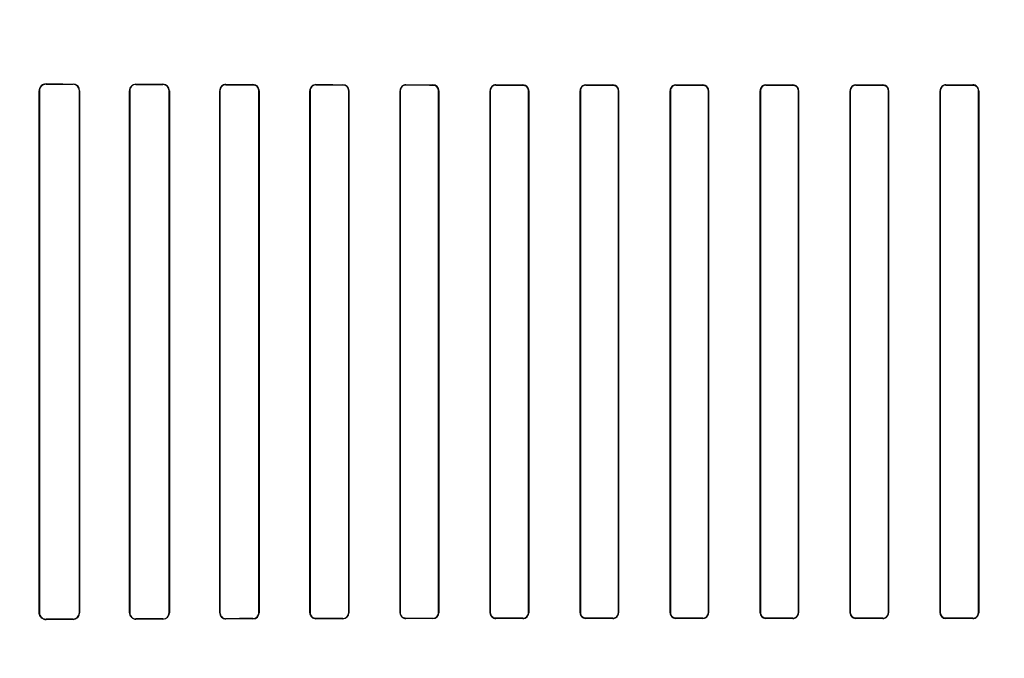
# Model space of a CAD drawing. Header units: millimetres. Extents: x 0 to 297, y 0 to 210.
# Tile 337 of 446: x 239.689 to 240.182, y 158.667 to 158.987. Entities that reach past the tile are written whole.
import ezdxf

# ---------------------------------------------------------------- set-up
doc = ezdxf.new("R2010")
doc.units = ezdxf.units.MM
doc.header["$LTSCALE"] = 16.335
doc.layers.get('0').update_dxf_attribs({"linetype": 'CONTINUOUS'})
for name, color, linetype in [('AXES_REF', 7, 'CONTINUOUS'), ('INTFCLR_1', 7, 'CONTINUOUS'), ('INTFCLR_72935', 7, 'CONTINUOUS')]:
    doc.layers.add(name, color=color, linetype=linetype)

msp = doc.modelspace()

# ---------------------------------------------------------------- linework, layer by layer
at = {"color": 7, "linetype": 'Continuous'}
for radius in [8.7262453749, 8.7255, 8.6696226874]:
    msp.add_circle((241.415033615, 154.4105885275), radius, dxfattribs=at)
msp.add_arc((241.415033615, 154.4105885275), 8.64, 278.2771290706, 261.7228709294, dxfattribs=at)
at = {"layer": 'AXES_REF', "color": 9, "linetype": 'Continuous'}
msp.add_circle((241.415033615, 154.4105885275), 5.3357191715, dxfattribs=at)
msp.add_arc((241.415033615, 154.4105885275), 7.9600610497, 94.4118118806, 85.5881881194, dxfattribs=at)
at = {"layer": 'INTFCLR_1', "color": 6, "linetype": 'Continuous'}
for p, q in [((239.6991329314, 158.9510757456), (239.6991329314, 158.6900757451)), ((239.6992693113, 158.951075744), (239.6992693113, 158.6900757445)), ((239.7192300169, 158.6900757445), (239.7192300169, 158.951075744)), ((239.7193579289, 158.6900757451), (239.7193579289, 158.9510757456)), ((239.7442848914, 158.9510757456), (239.7442848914, 158.6900757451)), ((239.744406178, 158.951075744), (239.744406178, 158.6900757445)), ((239.7641076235, 158.6900757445), (239.7641076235, 158.951075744)), ((239.7642236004, 158.6900757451), (239.7642236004, 158.9510757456)), ((239.789402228, 158.9510757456), (239.789402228, 158.6900757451)), ((239.7895138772, 158.951075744), (239.7895138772, 158.6900757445)), ((239.8090109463, 158.6900757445), (239.8090109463, 158.951075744)), ((239.8091190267, 158.6900757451), (239.8091190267, 158.9510757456)), ((239.8344933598, 158.9510757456), (239.8344933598, 158.6900757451)), ((239.8345984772, 158.951075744), (239.8345984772, 158.6900757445)), ((239.8539353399, 158.6900757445), (239.8539353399, 158.951075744)), ((239.8540379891, 158.6900757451), (239.8540379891, 158.9510757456)), ((239.8795630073, 158.9510757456), (239.8795630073, 158.6900757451)), ((239.879663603, 158.951075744), (239.879663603, 158.6900757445)), ((239.8988779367, 158.6900757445), (239.8988779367, 158.951075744)), ((239.898976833, 158.6900757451), (239.898976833, 158.9510757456)), ((239.924614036, 158.9510757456), (239.924614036, 158.6900757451)), ((239.9247115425, 158.951075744), (239.9247115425, 158.6900757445)), ((239.9438369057, 158.6900757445), (239.9438369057, 158.951075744)), ((239.9439332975, 158.6900757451), (239.9439332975, 158.9510757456)), ((239.9696482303, 158.9510757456), (239.9696482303, 158.6900757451)), ((239.9697437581, 158.951075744), (239.9697437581, 158.6900757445)), ((239.988811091, 158.6900757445), (239.988811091, 158.951075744)), ((239.9889059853, 158.6900757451), (239.9889059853, 158.9510757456)), ((240.0146666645, 158.9510757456), (240.0146666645, 158.6900757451)), ((240.0147611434, 158.951075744), (240.0147611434, 158.6900757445)), ((240.0337998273, 158.6900757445), (240.0337998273, 158.951075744)), ((240.0338941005, 158.6900757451), (240.0338941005, 158.9510757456)), ((240.0596698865, 158.9510757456), (240.0596698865, 158.6900757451)), ((240.0597641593, 158.951075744), (240.0597641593, 158.6900757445)), ((240.0788028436, 158.6900757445), (240.0788028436, 158.951075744)), ((240.0788973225, 158.6900757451), (240.0788973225, 158.9510757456)), ((240.1046580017, 158.9510757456), (240.1046580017, 158.6900757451)), ((240.1047528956, 158.951075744), (240.1047528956, 158.6900757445)), ((240.123820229, 158.6900757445), (240.123820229, 158.951075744)), ((240.1239157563, 158.6900757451), (240.1239157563, 158.9510757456)), ((240.149630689, 158.9510757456), (240.149630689, 158.6900757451)), ((240.1497270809, 158.951075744), (240.1497270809, 158.6900757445)), ((240.1688524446, 158.6900757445), (240.1688524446, 158.951075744)), ((240.1689499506, 158.6900757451), (240.1689499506, 158.9510757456))]:
    msp.add_line(p, q, dxfattribs=at)
at = {"layer": 'INTFCLR_1', "color": 9, "linetype": 'Continuous'}
for p, q in [((239.6991329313, 158.9510757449), (239.6992693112, 158.9510757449)), ((239.7025319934, 158.9543273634), (239.7025319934, 158.9544618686)), ((239.7160319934, 158.9544130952), (239.7160319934, 158.9542836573)), ((239.719230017, 158.9510757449), (239.7193579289, 158.9510757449)), ((239.7442848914, 158.9510757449), (239.744406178, 158.9510757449)), ((239.7475319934, 158.954193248), (239.7475319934, 158.9543133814)), ((239.7610319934, 158.9542758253), (239.7610319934, 158.9541588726)), ((239.7641076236, 158.9510757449), (239.7642236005, 158.9510757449)), ((239.7894022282, 158.9510757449), (239.7895138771, 158.9510757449)), ((239.7925319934, 158.9540875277), (239.7925319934, 158.9541984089)), ((239.8060319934, 158.9541691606), (239.8060319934, 158.9540604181)), ((239.8090109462, 158.9510757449), (239.8091190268, 158.9510757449)), ((239.8344933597, 158.9510757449), (239.8345984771, 158.9510757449)), ((239.8375319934, 158.9540044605), (239.8375319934, 158.9541090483)), ((239.8510319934, 158.9540865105), (239.8510319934, 158.9539834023)), ((239.8539353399, 158.9510757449), (239.8540379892, 158.9510757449)), ((239.8795630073, 158.9510757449), (239.8796636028, 158.9510757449)), ((239.8825319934, 158.9539405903), (239.8825319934, 158.9540408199)), ((239.8960319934, 158.9540240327), (239.8960319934, 158.953924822)), ((239.8988779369, 158.9510757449), (239.8989768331, 158.9510757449)), ((239.924614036, 158.9510757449), (239.9247115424, 158.9510757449)), ((239.9275319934, 158.9538937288), (239.9275319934, 158.9539909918)), ((239.9410319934, 158.9539793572), (239.9410319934, 158.9538827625)), ((239.9438369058, 158.9510757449), (239.9439332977, 158.9510757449)), ((239.9696482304, 158.9510757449), (239.9697437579, 158.9510757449)), ((239.9725319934, 158.9538624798), (239.9725319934, 158.9539578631)), ((239.9860319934, 158.9539510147), (239.9860319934, 158.9538560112)), ((239.9888110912, 158.9510757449), (239.9889059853, 158.9510757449)), ((240.0146666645, 158.9510757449), (240.0147611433, 158.9510757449)), ((240.0175319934, 158.9538459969), (240.0175319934, 158.9539404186)), ((240.0310319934, 158.9539381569), (240.0310319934, 158.9538438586)), ((240.0337998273, 158.9510757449), (240.0338941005, 158.9510757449)), ((240.0596698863, 158.9510757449), (240.0597641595, 158.9510757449)), ((240.0625319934, 158.9538438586), (240.0625319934, 158.9539381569)), ((240.0760319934, 158.9539404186), (240.0760319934, 158.9538459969)), ((240.0788028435, 158.9510757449), (240.0788973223, 158.9510757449)), ((240.1046580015, 158.9510757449), (240.1047528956, 158.9510757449)), ((240.1075319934, 158.9538560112), (240.1075319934, 158.9539510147)), ((240.1210319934, 158.9539578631), (240.1210319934, 158.9538624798)), ((240.123820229, 158.9510757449), (240.1239157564, 158.9510757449)), ((240.1496306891, 158.9510757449), (240.1497270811, 158.9510757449)), ((240.1525319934, 158.9538827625), (240.1525319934, 158.9539793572)), ((240.1660319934, 158.9539909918), (240.1660319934, 158.9538937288)), ((240.1688524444, 158.9510757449), (240.1689499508, 158.9510757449)), ((239.6992693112, 158.6900757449), (239.6991329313, 158.6900757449)), ((239.7193579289, 158.6900757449), (239.719230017, 158.6900757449)), ((239.744406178, 158.6900757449), (239.7442848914, 158.6900757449)), ((239.7642236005, 158.6900757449), (239.7641076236, 158.6900757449)), ((239.7895138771, 158.6900757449), (239.7894022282, 158.6900757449)), ((239.8091190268, 158.6900757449), (239.8090109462, 158.6900757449)), ((239.8345984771, 158.6900757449), (239.8344933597, 158.6900757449)), ((239.8540379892, 158.6900757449), (239.8539353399, 158.6900757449)), ((239.8796636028, 158.6900757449), (239.8795630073, 158.6900757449)), ((239.8989768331, 158.6900757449), (239.8988779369, 158.6900757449)), ((239.9247115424, 158.6900757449), (239.924614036, 158.6900757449)), ((239.9439332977, 158.6900757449), (239.9438369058, 158.6900757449)), ((239.9697437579, 158.6900757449), (239.9696482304, 158.6900757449)), ((239.9889059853, 158.6900757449), (239.9888110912, 158.6900757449)), ((240.0147611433, 158.6900757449), (240.0146666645, 158.6900757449)), ((240.0338941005, 158.6900757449), (240.0337998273, 158.6900757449)), ((240.0597641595, 158.6900757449), (240.0596698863, 158.6900757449)), ((240.0788973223, 158.6900757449), (240.0788028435, 158.6900757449)), ((240.1047528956, 158.6900757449), (240.1046580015, 158.6900757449)), ((240.1239157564, 158.6900757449), (240.123820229, 158.6900757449)), ((240.1497270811, 158.6900757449), (240.1496306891, 158.6900757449)), ((240.1689499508, 158.6900757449), (240.1688524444, 158.6900757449)), ((239.7025319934, 158.6866896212), (239.7025319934, 158.6868241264)), ((239.7160319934, 158.6868678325), (239.7160319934, 158.6867383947)), ((239.7475319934, 158.6868381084), (239.7475319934, 158.6869582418)), ((239.7610319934, 158.6869926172), (239.7610319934, 158.6868756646)), ((239.7925319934, 158.6869530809), (239.7925319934, 158.6870639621)), ((239.8060319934, 158.6870910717), (239.8060319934, 158.6869823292)), ((239.8375319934, 158.6870424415), (239.8375319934, 158.6871470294)), ((239.8510319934, 158.6871680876), (239.8510319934, 158.6870649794)), ((239.8825319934, 158.6871106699), (239.8825319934, 158.6872108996)), ((239.8960319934, 158.6872266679), (239.8960319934, 158.6871274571)), ((239.9275319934, 158.687160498), (239.9275319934, 158.6872577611)), ((239.9410319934, 158.6872687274), (239.9410319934, 158.6871721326)), ((239.9725319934, 158.6871936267), (239.9725319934, 158.68728901)), ((239.9860319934, 158.6872954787), (239.9860319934, 158.6872004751)), ((240.0175319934, 158.6872110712), (240.0175319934, 158.6873054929)), ((240.0310319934, 158.6873076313), (240.0310319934, 158.6872133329)), ((240.0625319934, 158.6872133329), (240.0625319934, 158.6873076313)), ((240.0760319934, 158.6873054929), (240.0760319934, 158.6872110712)), ((240.1075319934, 158.6872004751), (240.1075319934, 158.6872954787)), ((240.1210319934, 158.68728901), (240.1210319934, 158.6871936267)), ((240.1525319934, 158.6871721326), (240.1525319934, 158.6872687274)), ((240.1660319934, 158.6872577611), (240.1660319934, 158.687160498))]:
    msp.add_line(p, q, dxfattribs=at)
at = {"layer": 'INTFCLR_1', "color": 7, "linetype": 'Continuous'}
msp.add_lwpolyline([(239.7014110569, 158.9542754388), (239.7015263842, 158.9543130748), (239.701644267, 158.9543469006), (239.7017645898, 158.9543767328), (239.7018871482, 158.9544023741), (239.7020118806, 158.954423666), (239.7021388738, 158.95444046), (239.7022680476, 158.9544525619), (239.7023991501, 158.9544597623), (239.7025319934, 158.9544618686)], dxfattribs=at)
at = {"layer": 'INTFCLR_1', "color": 6, "linetype": 'Continuous'}
for centre, radius, start, end in [((239.7025217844, 158.9510747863), 0.0032525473, 89.8201656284, 179.9831292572), ((239.7160198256, 158.9510749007), 0.0033381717, 0.0145021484, 89.79115352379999), ((239.7160218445, 158.9510754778), 0.0032081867, 0.0047528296, 89.81875136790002), ((239.7475229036, 158.9510753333), 0.0032380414, 89.83915647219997, 179.9927043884), ((239.7475242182, 158.9510751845), 0.0031180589, 89.85712454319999, 179.9897200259), ((239.7610229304, 158.9510751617), 0.0032006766, 0.0104534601, 89.8377625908), ((239.7610238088, 158.9510750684), 0.0030838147, 0.0125518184, 89.84793515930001), ((239.7925256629, 158.951074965), 0.0031234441, 89.883872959, 179.9856807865), ((239.7925264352, 158.9510749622), 0.0030125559, 89.8942849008, 179.9851320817), ((239.8060253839, 158.9510748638), 0.0029855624, 0.0168908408, 89.87316070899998), ((239.8060247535, 158.9510748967), 0.0030942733, 0.0157186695, 89.86593863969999), ((239.8375275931, 158.9510748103), 0.0030342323, 89.91691012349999, 179.9823371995), ((239.8510262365, 158.9510747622), 0.0030117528, 0.0187097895, 89.8904796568), ((239.8510267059, 158.9510747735), 0.0029086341, 0.0191167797, 89.8958437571), ((239.8825290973, 158.9510747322), 0.0029660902, 89.94405420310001, 179.980424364), ((239.8960275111, 158.9510747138), 0.002949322, 0.0200445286, 89.9129259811), ((239.8960285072, 158.9510754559), 0.0028493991, 0.005793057, 89.92989749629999), ((239.9275295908, 158.9510754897), 0.002915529, 89.95278311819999, 179.9949697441), ((239.9410297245, 158.9510756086), 0.0028071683, 0.0027637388, 89.9536867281), ((239.9725304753, 158.9510756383), 0.0028822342, 89.969824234, 179.9978660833), ((239.9860307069, 158.9510756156), 0.0027803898, 0.002645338, 89.9734854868), ((240.0175314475, 158.9510756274), 0.0028647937, 89.98908417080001, 179.9976345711), ((240.0310316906, 158.9510757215), 0.0027681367, 0.0004641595, 89.99372979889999), ((240.0625323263, 158.9510757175), 0.0028624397, 90.00666194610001, 179.9994376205), ((240.0760324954, 158.9510756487), 0.0027703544, 0.0019708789, 90.0103816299), ((240.1075334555, 158.9510755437), 0.0028754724, 90.0291313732, 179.9959757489), ((240.1210333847, 158.9510756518), 0.0027868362, 0.0018955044, 90.0286058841), ((240.1525344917, 158.9510755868), 0.0029037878, 90.0492927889, 179.9968653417), ((240.1660336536, 158.9510746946), 0.0029162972, 0.0206491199, 90.03261413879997), ((240.1660341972, 158.9510755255), 0.0028182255, 0.0044417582, 90.04479890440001), ((239.7025191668, 158.690075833), 0.0033862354, 180.0014875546, 270.2170268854), ((239.7025216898, 158.6900766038), 0.0032524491, 180.0151384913, 270.181504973), ((239.7160207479, 158.6900757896), 0.0033372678, 270.1930618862, 359.9992357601), ((239.7160220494, 158.6900757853), 0.0032079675, 270.177601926, 359.9992717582), ((239.7475229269, 158.6900761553), 0.0032380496, 180.0072588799, 270.1604308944), ((239.7475242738, 158.6900763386), 0.0031181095, 180.0109173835, 270.1418524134), ((239.7610229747, 158.6900763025), 0.0032006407, 270.161446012, 359.990022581), ((239.7610238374, 158.6900764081), 0.0030837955, 270.1515338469, 359.9876693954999), ((239.792525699, 158.6900765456), 0.0031234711, 180.0146839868, 270.1154629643), ((239.7925265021, 158.6900765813), 0.0030126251, 180.0159152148, 270.1044391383), ((239.8060247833, 158.6900765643), 0.0030942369, 270.1335113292, 359.984830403), ((239.8375276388, 158.6900767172), 0.0030342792, 180.0183557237, 270.0822248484), ((239.8375281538, 158.6900767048), 0.0029296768, 180.018781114, 270.0750905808), ((239.8510262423, 158.6900767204), 0.003011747, 270.1094106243, 359.9814456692), ((239.8825291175, 158.6900767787), 0.0029661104, 180.0199663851, 270.0555550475), ((239.8825294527, 158.6900767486), 0.0028658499, 180.0200757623, 270.0507981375), ((239.8960281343, 158.6900760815), 0.0029486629, 270.0749854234, 359.9934647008), ((239.9275303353, 158.690076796), 0.0029162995, 180.0206474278, 270.0325774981), ((239.9275297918, 158.6900759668), 0.0028182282, 180.0045202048, 270.0447590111), ((239.9410294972, 158.6900759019), 0.0029037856, 270.0492561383, 359.9969066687), ((239.9725306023, 158.690075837), 0.0027868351, 180.0019013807, 270.0285977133), ((239.9860305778, 158.6900758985), 0.0028754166, 270.0282101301, 359.9969427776), ((240.0175314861, 158.6900758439), 0.0027703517, 180.0020571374, 270.0104959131), ((240.0310316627, 158.6900757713), 0.0028624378, 270.0066235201, 359.9994760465), ((240.0625322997, 158.6900757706), 0.0027681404, 180.000541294, 269.9936629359), ((240.0760325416, 158.6900758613), 0.0028647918, 269.9890333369, 359.997677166), ((240.1075333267, 158.6900759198), 0.0027804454, 180.0036122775, 269.9725267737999), ((240.121033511, 158.690075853), 0.0028822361, 269.9698312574, 359.9978563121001), ((240.1525342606, 158.690075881), 0.002807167, 180.0027860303, 269.9537258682), ((240.1660343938, 158.6900760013), 0.0029155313, 269.9528318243, 359.9949662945)]:
    msp.add_arc(centre, radius, start, end, dxfattribs=at)
for centre, major_axis, ratio, start_param, end_param in [((240.0467819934, 158.9555757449), (0.4693968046, 0), 0.0034906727, -2.3940887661, -2.3526946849), ((240.0467819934, 158.9555757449), (0.4963968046, 0), 0.0034906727, -2.3371288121, -2.3000343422), ((240.0467819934, 158.9555757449), (0.4693968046, 0), 0.0034906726, -2.262071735, -2.2252929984), ((240.0467819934, 158.9555757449), (0.4963968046, 0), 0.0034906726, -2.217857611, -2.1841931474), ((240.0467819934, 158.9555757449), (0.4693968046, 0), 0.0034906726, -2.1431981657, -2.1093469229), ((240.0467819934, 158.9555757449), (0.4963968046, 0), 0.0034906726, -2.108530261, -2.0771538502), ((240.0467819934, 158.9555757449), (0.4693968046, 0), 0.0034906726, -2.0328472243, -2.0009654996), ((240.0467819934, 158.9555757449), (0.4963968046, 0), 0.0034906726, -2.0059367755, -1.9761478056), ((240.0467819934, 158.9555757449), (0.4693968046, 0), 0.0034906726, -1.9282790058, -1.8977471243), ((240.0467819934, 158.9555757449), (0.4963968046, 0), 0.0034906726, -1.9080370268, -1.8793579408), ((240.0467819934, 158.9555757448), (0.4693968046, 0), 0.0034906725, -1.8276611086, -1.7980361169), ((240.0467819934, 158.9555757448), (0.4963968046, 0), 0.0034906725, -1.8134003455, -1.785476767), ((240.0467819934, 158.955575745), (0.4693968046, 0), 0.0034906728, -1.7296452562, -1.7005817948), ((240.0467819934, 158.955575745), (0.4963968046, 0), 0.0034906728, -1.7209377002, -1.6934858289), ((240.0467819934, 158.955575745), (0.4693968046, 0), 0.0034906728, -1.6331507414, -1.604356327), ((240.0467819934, 158.955575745), (0.4963968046, 0), 0.0034906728, -1.629755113, -1.6025303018), ((240.0467819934, 158.955575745), (0.4693968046, 0), 0.0034906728, -1.5372363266, -1.5084419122), ((240.0467819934, 158.955575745), (0.4963968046, 0), 0.0034906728, -1.5390623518, -1.5118375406), ((240.0467819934, 158.955575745), (0.4693968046, 0), 0.0034906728, -1.4410108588, -1.4119473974), ((240.0467819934, 158.955575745), (0.4963968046, 0), 0.0034906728, -1.4481068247, -1.4206549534), ((240.0467819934, 158.9555757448), (0.4693968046, 0), 0.0034906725, -1.3435565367, -1.313931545), ((240.0467819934, 158.9555757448), (0.4963968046, 0), 0.0034906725, -1.3561158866, -1.3281923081), ((240.0467819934, 158.685575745), (0.4963968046, 0), 0.0034906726, 2.3000343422, 2.3371288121), ((240.0467819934, 158.685575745), (0.4693968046, 0), 0.0034906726, 2.3526946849, 2.3940887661), ((240.0467819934, 158.6855757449), (0.4963968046, 0), 0.0034906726, 2.1841931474, 2.217857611), ((240.0467819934, 158.6855757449), (0.4693968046, 0), 0.0034906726, 2.2252929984, 2.262071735), ((240.0467819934, 158.6855757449), (0.4963968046, 0), 0.0034906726, 2.0771538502, 2.108530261), ((240.0467819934, 158.6855757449), (0.4693968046, 0), 0.0034906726, 2.1093469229, 2.1431981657), ((240.0467819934, 158.6855757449), (0.4963968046, 0), 0.0034906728, 1.9761478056, 2.0059367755), ((240.0467819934, 158.6855757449), (0.4693968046, 0), 0.0034906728, 2.0009654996, 2.0328472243), ((240.0467819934, 158.685575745), (0.4963968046, 0), 0.0034906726, 1.8793579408, 1.9080370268), ((240.0467819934, 158.685575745), (0.4693968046, 0), 0.0034906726, 1.8977471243, 1.9282790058), ((240.0467819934, 158.6855757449), (0.4963968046, 0), 0.0034906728, 1.785476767, 1.8134003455), ((240.0467819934, 158.6855757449), (0.4693968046, 0), 0.0034906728, 1.7980361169, 1.8276611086), ((240.0467819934, 158.685575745), (0.4963968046, 0), 0.0034906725, 1.6934858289, 1.7209377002), ((240.0467819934, 158.685575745), (0.4693968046, 0), 0.0034906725, 1.7005817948, 1.7296452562), ((240.0467819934, 158.685575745), (0.4963968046, 0), 0.0034906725, 1.6025303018, 1.629755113), ((240.0467819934, 158.685575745), (0.4693968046, 0), 0.0034906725, 1.604356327, 1.6331507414), ((240.0467819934, 158.685575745), (0.4963968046, 0), 0.0034906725, 1.5118375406, 1.5390623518), ((240.0467819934, 158.685575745), (0.4693968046, 0), 0.0034906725, 1.5084419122, 1.5372363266), ((240.0467819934, 158.685575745), (0.4963968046, 0), 0.0034906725, 1.4206549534, 1.4481068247), ((240.0467819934, 158.685575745), (0.4693968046, 0), 0.0034906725, 1.4119473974, 1.4410108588), ((240.0467819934, 158.6855757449), (0.4963968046, 0), 0.0034906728, 1.3281923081, 1.3561158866), ((240.0467819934, 158.6855757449), (0.4693968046, 0), 0.0034906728, 1.313931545, 1.3435565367)]:
    msp.add_ellipse(centre, major_axis=major_axis, ratio=ratio, start_param=start_param, end_param=end_param, dxfattribs=at)
at = {"layer": 'INTFCLR_1', "color": 7, "linetype": 'Continuous'}
msp.add_open_spline([(239.7025319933, 158.9544618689), (239.7020550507, 158.9544587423), (239.7009487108, 158.9542330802), (239.6995338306, 158.9530491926), (239.6991283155, 158.9517386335), (239.6991329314, 158.9510757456)], degree=3, knots=[0, 0, 0, 0, 0.271642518, 0.6224513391, 1, 1, 1, 1], dxfattribs=at)
at = {"layer": 'INTFCLR_1', "color": 6, "linetype": 'Continuous'}
for points, knots in [([(239.8375319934, 158.9540044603), (239.8369410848, 158.9540054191), (239.8354132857, 158.9535545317), (239.8345984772, 158.9519751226), (239.8345984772, 158.951075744)], [0, 0, 0, 0, 0.396506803, 1, 1, 1, 1]), ([(239.8825319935, 158.953940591), (239.8819634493, 158.9539412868), (239.8804716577, 158.9535093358), (239.879663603, 158.9519639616), (239.879663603, 158.951075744)], [0, 0, 0, 0, 0.390279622, 1, 1, 1, 1]), ([(239.9275319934, 158.9538937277), (239.9269792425, 158.9538942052), (239.9255138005, 158.953475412), (239.9247115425, 158.9519551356), (239.9247115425, 158.951075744)], [0, 0, 0, 0, 0.3859609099, 1, 1, 1, 1]), ([(239.9439332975, 158.9510757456), (239.9439332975, 158.9516324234), (239.9435136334, 158.9531375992), (239.941948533, 158.9539786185), (239.9410319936, 158.9539793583)], [0, 0, 0, 0, 0.3778652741, 1, 1, 1, 1]), ([(239.9725319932, 158.953862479), (239.971989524, 158.9538627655), (239.9705417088, 158.9534523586), (239.9697437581, 158.9519489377), (239.9697437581, 158.951075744)], [0, 0, 0, 0, 0.3831910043, 1, 1, 1, 1]), ([(239.9889059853, 158.9510757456), (239.9889059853, 158.9516308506), (239.9884865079, 158.9531225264), (239.986936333, 158.9539506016), (239.9860319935, 158.9539510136)], [0, 0, 0, 0, 0.380353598, 1, 1, 1, 1]), ([(240.0175319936, 158.9538459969), (240.016994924, 158.9538461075), (240.0155565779, 158.9534399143), (240.0147611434, 158.951945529), (240.0147611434, 158.951075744)], [0, 0, 0, 0, 0.381752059, 1, 1, 1, 1]), ([(240.0338941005, 158.9510757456), (240.0338941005, 158.9516300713), (240.0334747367, 158.9531157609), (240.031931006, 158.9539380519), (240.0310319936, 158.9539381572)], [0, 0, 0, 0, 0.3814155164, 1, 1, 1, 1]), ([(240.0625319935, 158.9538438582), (240.0619957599, 158.9538437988), (240.0605590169, 158.9534379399), (240.0597641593, 158.9519449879), (240.0597641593, 158.951075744)], [0, 0, 0, 0, 0.3815312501, 1, 1, 1, 1]), ([(240.0788973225, 158.9510757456), (240.0788973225, 158.9516301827), (240.0784778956, 158.9531172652), (240.076932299, 158.9539406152), (240.0760319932, 158.953940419)], [0, 0, 0, 0, 0.3811237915, 1, 1, 1, 1]), ([(240.1075319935, 158.9538560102), (240.1069920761, 158.9538557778), (240.105549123, 158.9534464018), (240.1047528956, 158.9519473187), (240.1047528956, 158.951075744)], [0, 0, 0, 0, 0.3825153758, 1, 1, 1, 1]), ([(240.1239157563, 158.9510757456), (240.1239157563, 158.9516311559), (240.1234961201, 158.9531270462), (240.1219402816, 158.9539583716), (240.1210319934, 158.9539578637)], [0, 0, 0, 0, 0.37945672, 1, 1, 1, 1]), ([(240.1525319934, 158.9538827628), (240.1519836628, 158.9538823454), (240.1505265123, 158.9534653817), (240.1497270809, 158.951952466), (240.1497270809, 158.951075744)], [0, 0, 0, 0, 0.3847792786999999, 1, 1, 1, 1]), ([(239.8060319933, 158.6870910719), (239.8066409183, 158.6870922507), (239.8081945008, 158.6875634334), (239.8090109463, 158.6891685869), (239.8090109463, 158.6900757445)], [0, 0, 0, 0, 0.4016441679, 1, 1, 1, 1]), ([(239.8510319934, 158.687168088), (239.8516136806, 158.6871689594), (239.8531251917, 158.6876156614), (239.8539353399, 158.6891808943), (239.8539353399, 158.6900757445)], [0, 0, 0, 0, 0.393953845, 1, 1, 1, 1]), ([(239.8960319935, 158.6872266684), (239.8965939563, 158.6872272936), (239.8980737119, 158.687656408), (239.8988779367, 158.6891911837), (239.8988779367, 158.6900757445)], [0, 0, 0, 0, 0.3884921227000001, 1, 1, 1, 1]), ([(239.9410319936, 158.6872687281), (239.9415803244, 158.6872691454), (239.9430374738, 158.6876861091), (239.9438369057, 158.6891990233), (239.9438369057, 158.6900757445)], [0, 0, 0, 0, 0.3847795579, 1, 1, 1, 1]), ([(239.9696482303, 158.6900757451), (239.9696482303, 158.6895203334), (239.9700678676, 158.6880244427), (239.9716237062, 158.6871931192), (239.9725319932, 158.6871936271)], [0, 0, 0, 0, 0.3794576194, 1, 1, 1, 1]), ([(239.9860319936, 158.6872954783), (239.9865719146, 158.6872957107), (239.9880148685, 158.6877050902), (239.988811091, 158.6892041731), (239.988811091, 158.6900757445)], [0, 0, 0, 0, 0.3825178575, 1, 1, 1, 1]), ([(240.0146666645, 158.6900757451), (240.0146666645, 158.689521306), (240.0150860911, 158.6880342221), (240.0166316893, 158.6872108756), (240.0175319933, 158.6872110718)], [0, 0, 0, 0, 0.381125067, 1, 1, 1, 1]), ([(240.0310319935, 158.6873076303), (240.0315682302, 158.6873076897), (240.0330049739, 158.6877135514), (240.0337998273, 158.6892065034), (240.0337998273, 158.6900757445)], [0, 0, 0, 0, 0.3815333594, 1, 1, 1, 1]), ([(240.0596698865, 158.6900757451), (240.0596698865, 158.6895214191), (240.0600892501, 158.6880357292), (240.0616329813, 158.6872134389), (240.0625319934, 158.6872133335)], [0, 0, 0, 0, 0.3814157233, 1, 1, 1, 1]), ([(240.0760319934, 158.687305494), (240.0765690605, 158.6873053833), (240.0780074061, 158.6877115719), (240.0788028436, 158.6892059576), (240.0788028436, 158.6900757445)], [0, 0, 0, 0, 0.3817504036, 1, 1, 1, 1]), ([(240.1046580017, 158.6900757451), (240.1046580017, 158.6895206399), (240.1050774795, 158.6880289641), (240.1066276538, 158.6872008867), (240.1075319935, 158.6872004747)], [0, 0, 0, 0, 0.3803536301, 1, 1, 1, 1]), ([(240.1210319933, 158.6872890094), (240.1215744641, 158.6872887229), (240.1230222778, 158.6876991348), (240.123820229, 158.6892025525), (240.123820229, 158.6900757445)], [0, 0, 0, 0, 0.3831921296, 1, 1, 1, 1]), ([(240.149630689, 158.6900757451), (240.149630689, 158.6895190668), (240.1500503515, 158.6880138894), (240.1516154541, 158.6871728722), (240.1525319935, 158.6871721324)], [0, 0, 0, 0, 0.3778655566, 1, 1, 1, 1]), ([(240.1660319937, 158.6872577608), (240.1665847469, 158.6872572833), (240.1680501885, 158.6876760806), (240.1688524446, 158.6891963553), (240.1688524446, 158.6900757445)], [0, 0, 0, 0, 0.385962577, 1, 1, 1, 1])]:
    msp.add_open_spline(points, degree=3, knots=knots, dxfattribs=at)
at = {"layer": 'INTFCLR_72935', "color": 6, "linetype": 'Continuous'}
for p, q in [((239.6991329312, 158.6900757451), (239.6991329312, 158.9510757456)), ((239.6992693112, 158.6900757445), (239.6992693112, 158.951075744)), ((239.7192300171, 158.951075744), (239.7192300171, 158.6900757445)), ((239.7193579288, 158.9510757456), (239.7193579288, 158.6900757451)), ((239.7442848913, 158.6900757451), (239.7442848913, 158.9510757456)), ((239.7444061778, 158.6900757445), (239.7444061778, 158.951075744)), ((239.7641076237, 158.951075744), (239.7641076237, 158.6900757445)), ((239.7642236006, 158.9510757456), (239.7642236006, 158.6900757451)), ((239.7894022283, 158.6900757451), (239.7894022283, 158.9510757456)), ((239.789513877, 158.6900757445), (239.789513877, 158.951075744)), ((239.8090109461, 158.951075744), (239.8090109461, 158.6900757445)), ((239.8091190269, 158.9510757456), (239.8091190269, 158.6900757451)), ((239.8344933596, 158.6900757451), (239.8344933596, 158.9510757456)), ((239.834598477, 158.6900757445), (239.834598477, 158.951075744)), ((239.8539353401, 158.951075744), (239.8539353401, 158.6900757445)), ((239.854037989, 158.9510757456), (239.854037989, 158.6900757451)), ((239.8795630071, 158.6900757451), (239.8795630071, 158.9510757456)), ((239.8796636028, 158.6900757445), (239.8796636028, 158.951075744)), ((239.898877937, 158.951075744), (239.898877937, 158.6900757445)), ((239.8989768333, 158.9510757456), (239.8989768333, 158.6900757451)), ((239.9246140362, 158.6900757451), (239.9246140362, 158.9510757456)), ((239.9247115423, 158.6900757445), (239.9247115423, 158.951075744)), ((239.943836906, 158.951075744), (239.943836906, 158.6900757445)), ((239.9439332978, 158.9510757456), (239.9439332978, 158.6900757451)), ((239.9696482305, 158.6900757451), (239.9696482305, 158.9510757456)), ((239.9697437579, 158.6900757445), (239.9697437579, 158.951075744)), ((239.9888110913, 158.951075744), (239.9888110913, 158.6900757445)), ((239.9889059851, 158.9510757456), (239.9889059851, 158.6900757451)), ((240.0146666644, 158.6900757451), (240.0146666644, 158.9510757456)), ((240.0147611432, 158.6900757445), (240.0147611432, 158.951075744)), ((240.0337998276, 158.951075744), (240.0337998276, 158.6900757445)), ((240.0338941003, 158.9510757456), (240.0338941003, 158.6900757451)), ((240.0596698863, 158.6900757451), (240.0596698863, 158.9510757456)), ((240.0597641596, 158.6900757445), (240.0597641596, 158.951075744)), ((240.0788028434, 158.951075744), (240.0788028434, 158.6900757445)), ((240.0788973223, 158.9510757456), (240.0788973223, 158.6900757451)), ((240.1046580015, 158.6900757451), (240.1046580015, 158.9510757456)), ((240.1047528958, 158.6900757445), (240.1047528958, 158.951075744)), ((240.1238202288, 158.951075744), (240.1238202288, 158.6900757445)), ((240.1239157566, 158.9510757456), (240.1239157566, 158.6900757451)), ((240.1496306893, 158.6900757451), (240.1496306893, 158.9510757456)), ((240.1497270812, 158.6900757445), (240.1497270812, 158.951075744)), ((240.1688524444, 158.951075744), (240.1688524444, 158.6900757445)), ((240.1689499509, 158.9510757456), (240.1689499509, 158.6900757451))]:
    msp.add_line(p, q, dxfattribs=at)
at = {"layer": 'INTFCLR_72935', "color": 9, "linetype": 'Continuous'}
for p, q in [((239.6992693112, 158.9510757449), (239.6991329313, 158.9510757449)), ((239.7025319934, 158.9544618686), (239.7025319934, 158.9543273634)), ((239.7160319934, 158.9542836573), (239.7160319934, 158.9544130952)), ((239.7193579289, 158.9510757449), (239.719230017, 158.9510757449)), ((239.744406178, 158.9510757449), (239.7442848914, 158.9510757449)), ((239.7475319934, 158.9543133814), (239.7475319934, 158.954193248)), ((239.7610319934, 158.9541588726), (239.7610319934, 158.9542758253)), ((239.7642236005, 158.9510757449), (239.7641076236, 158.9510757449)), ((239.7895138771, 158.9510757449), (239.7894022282, 158.9510757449)), ((239.7925319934, 158.9541984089), (239.7925319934, 158.9540875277)), ((239.8060319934, 158.9540604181), (239.8060319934, 158.9541691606)), ((239.8091190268, 158.9510757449), (239.8090109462, 158.9510757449)), ((239.8345984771, 158.9510757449), (239.8344933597, 158.9510757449)), ((239.8375319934, 158.9541090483), (239.8375319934, 158.9540044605)), ((239.8510319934, 158.9539834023), (239.8510319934, 158.9540865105)), ((239.8540379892, 158.9510757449), (239.8539353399, 158.9510757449)), ((239.8796636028, 158.9510757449), (239.8795630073, 158.9510757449)), ((239.8825319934, 158.9540408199), (239.8825319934, 158.9539405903)), ((239.8960319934, 158.953924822), (239.8960319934, 158.9540240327)), ((239.8989768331, 158.9510757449), (239.8988779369, 158.9510757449)), ((239.9247115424, 158.9510757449), (239.924614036, 158.9510757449)), ((239.9275319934, 158.9539909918), (239.9275319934, 158.9538937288)), ((239.9410319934, 158.9538827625), (239.9410319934, 158.9539793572)), ((239.9439332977, 158.9510757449), (239.9438369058, 158.9510757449)), ((239.9697437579, 158.9510757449), (239.9696482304, 158.9510757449)), ((239.9725319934, 158.9539578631), (239.9725319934, 158.9538624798)), ((239.9860319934, 158.9538560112), (239.9860319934, 158.9539510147)), ((239.9889059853, 158.9510757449), (239.9888110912, 158.9510757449)), ((240.0147611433, 158.9510757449), (240.0146666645, 158.9510757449)), ((240.0175319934, 158.9539404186), (240.0175319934, 158.9538459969)), ((240.0310319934, 158.9538438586), (240.0310319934, 158.9539381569)), ((240.0338941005, 158.9510757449), (240.0337998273, 158.9510757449)), ((240.0597641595, 158.9510757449), (240.0596698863, 158.9510757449)), ((240.0625319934, 158.9539381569), (240.0625319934, 158.9538438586)), ((240.0760319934, 158.9538459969), (240.0760319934, 158.9539404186)), ((240.0788973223, 158.9510757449), (240.0788028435, 158.9510757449)), ((240.1047528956, 158.9510757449), (240.1046580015, 158.9510757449)), ((240.1075319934, 158.9539510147), (240.1075319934, 158.9538560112)), ((240.1210319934, 158.9538624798), (240.1210319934, 158.9539578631)), ((240.1239157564, 158.9510757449), (240.123820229, 158.9510757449)), ((240.1497270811, 158.9510757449), (240.1496306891, 158.9510757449)), ((240.1525319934, 158.9539793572), (240.1525319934, 158.9538827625)), ((240.1660319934, 158.9538937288), (240.1660319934, 158.9539909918)), ((240.1689499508, 158.9510757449), (240.1688524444, 158.9510757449)), ((239.6991329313, 158.6900757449), (239.6992693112, 158.6900757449)), ((239.719230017, 158.6900757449), (239.7193579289, 158.6900757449)), ((239.7442848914, 158.6900757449), (239.744406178, 158.6900757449)), ((239.7641076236, 158.6900757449), (239.7642236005, 158.6900757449)), ((239.7894022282, 158.6900757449), (239.7895138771, 158.6900757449)), ((239.8090109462, 158.6900757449), (239.8091190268, 158.6900757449)), ((239.8344933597, 158.6900757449), (239.8345984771, 158.6900757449)), ((239.8539353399, 158.6900757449), (239.8540379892, 158.6900757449)), ((239.8795630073, 158.6900757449), (239.8796636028, 158.6900757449)), ((239.8988779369, 158.6900757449), (239.8989768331, 158.6900757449)), ((239.924614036, 158.6900757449), (239.9247115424, 158.6900757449)), ((239.9438369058, 158.6900757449), (239.9439332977, 158.6900757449)), ((239.9696482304, 158.6900757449), (239.9697437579, 158.6900757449)), ((239.9888110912, 158.6900757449), (239.9889059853, 158.6900757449)), ((240.0146666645, 158.6900757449), (240.0147611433, 158.6900757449)), ((240.0337998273, 158.6900757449), (240.0338941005, 158.6900757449)), ((240.0596698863, 158.6900757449), (240.0597641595, 158.6900757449)), ((240.0788028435, 158.6900757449), (240.0788973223, 158.6900757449)), ((240.1046580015, 158.6900757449), (240.1047528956, 158.6900757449)), ((240.123820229, 158.6900757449), (240.1239157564, 158.6900757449)), ((240.1496306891, 158.6900757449), (240.1497270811, 158.6900757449)), ((240.1688524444, 158.6900757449), (240.1689499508, 158.6900757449)), ((239.7025319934, 158.6868241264), (239.7025319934, 158.6866896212)), ((239.7160319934, 158.6867383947), (239.7160319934, 158.6868678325)), ((239.7475319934, 158.6869582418), (239.7475319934, 158.6868381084)), ((239.7610319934, 158.6868756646), (239.7610319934, 158.6869926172)), ((239.7925319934, 158.6870639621), (239.7925319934, 158.6869530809)), ((239.8060319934, 158.6869823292), (239.8060319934, 158.6870910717)), ((239.8375319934, 158.6871470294), (239.8375319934, 158.6870424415)), ((239.8510319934, 158.6870649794), (239.8510319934, 158.6871680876)), ((239.8825319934, 158.6872108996), (239.8825319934, 158.6871106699)), ((239.8960319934, 158.6871274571), (239.8960319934, 158.6872266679)), ((239.9275319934, 158.6872577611), (239.9275319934, 158.687160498)), ((239.9410319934, 158.6871721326), (239.9410319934, 158.6872687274)), ((239.9725319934, 158.68728901), (239.9725319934, 158.6871936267)), ((239.9860319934, 158.6872004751), (239.9860319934, 158.6872954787)), ((240.0175319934, 158.6873054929), (240.0175319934, 158.6872110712)), ((240.0310319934, 158.6872133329), (240.0310319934, 158.6873076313)), ((240.0625319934, 158.6873076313), (240.0625319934, 158.6872133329)), ((240.0760319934, 158.6872110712), (240.0760319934, 158.6873054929)), ((240.1075319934, 158.6872954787), (240.1075319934, 158.6872004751)), ((240.1210319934, 158.6871936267), (240.1210319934, 158.68728901)), ((240.1525319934, 158.6872687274), (240.1525319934, 158.6871721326)), ((240.1660319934, 158.687160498), (240.1660319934, 158.6872577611))]:
    msp.add_line(p, q, dxfattribs=at)
at = {"layer": 'INTFCLR_72935', "color": 7, "linetype": 'Continuous'}
msp.add_lwpolyline([(239.7014110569, 158.686876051), (239.7015263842, 158.686838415), (239.701644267, 158.6868045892), (239.7017645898, 158.6867747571), (239.7018871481, 158.6867491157), (239.7020118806, 158.6867278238), (239.7021388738, 158.6867110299), (239.7022680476, 158.686698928), (239.7023991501, 158.6866917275), (239.7025319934, 158.6866896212)], dxfattribs=at)
at = {"layer": 'INTFCLR_72935', "color": 6, "linetype": 'Continuous'}
for centre, radius, start, end in [((239.7025191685, 158.9510756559), 0.0033862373, 89.78299913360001, 179.9984810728), ((239.702521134, 158.9510755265), 0.0032518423, 89.80866143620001, 179.9961675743), ((239.7160203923, 158.9510755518), 0.0033375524, 0.0033268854, 89.80084411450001), ((239.7160219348, 158.9510755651), 0.003208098, 0.0031942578, 89.82035528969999), ((239.7475227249, 158.9510755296), 0.003237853, 89.83598846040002, 179.9961773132), ((239.7475238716, 158.9510755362), 0.0031177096, 89.8507417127, 179.9961816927), ((239.7610233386, 158.9510755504), 0.0032002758, 0.0034946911, 89.84504581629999), ((239.7610243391, 158.9510755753), 0.0030832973, 0.0031345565, 89.8577608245), ((239.7925250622, 158.9510755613), 0.0031228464, 89.87283367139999, 179.9966178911), ((239.7925258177, 158.9510755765), 0.0030119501, 89.88252028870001, 179.996815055), ((239.806025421, 158.9510755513), 0.0030936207, 0.0035989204, 89.87827502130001), ((239.8375276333, 158.9510747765), 0.0030342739, 89.9176666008, 179.9816995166), ((239.837527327, 158.9510756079), 0.0029288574, 89.90870795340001, 179.9973380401), ((239.8510271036, 158.9510756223), 0.0030108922, 0.0023459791, 89.90695254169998), ((239.8825291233, 158.9510747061), 0.0029661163, 89.94455899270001, 179.9799195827), ((239.8825289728, 158.9510753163), 0.0028653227, 89.9396000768, 179.9914476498), ((239.8960281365, 158.9510754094), 0.0029486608, 0.006533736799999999, 89.9250526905), ((239.9275303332, 158.9510746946), 0.0029162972, 89.96738586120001, 179.9793508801), ((239.9275297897, 158.9510755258), 0.0028182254, 89.9552008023, 179.9955646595), ((239.9410294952, 158.9510755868), 0.0029037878, 0.0031346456, 89.95070719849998), ((239.9725306, 158.9510756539), 0.0027868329, 89.97134938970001, 179.9981491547), ((239.9860305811, 158.9510755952), 0.002875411, 0.0029972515, 89.9718602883), ((240.0175314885, 158.9510756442), 0.0027703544, 89.9895581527, 179.9979363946), ((240.0310316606, 158.9510757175), 0.0028624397, 0.0005623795, 89.99333805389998), ((240.0625322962, 158.9510757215), 0.0027681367, 90.0062702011, 179.9995358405), ((240.0760325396, 158.9510756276), 0.0028647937, 0.0023603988, 90.01092117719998), ((240.1075333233, 158.9510755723), 0.0027804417, 90.02740862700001, 179.9964624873), ((240.121033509, 158.9510756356), 0.0028822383, 0.00218631, 90.0301232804), ((240.1525342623, 158.9510756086), 0.0028071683, 90.04631325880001, 179.9972362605), ((240.1660343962, 158.9510754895), 0.002915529, 0.0050336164, 90.0472202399), ((239.7025213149, 158.6900760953), 0.0032520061, 180.0061814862, 270.1881436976), ((239.7160202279, 158.6900760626), 0.0033377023, 270.2019704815, 359.9945503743), ((239.7160219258, 158.6900759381), 0.0032081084, 270.1798048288, 359.9965414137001), ((239.7475227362, 158.6900759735), 0.0032378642, 180.0040412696, 270.1638119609), ((239.7475238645, 158.6900759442), 0.0031177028, 180.0036697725, 270.1493899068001), ((239.7610233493, 158.6900759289), 0.0032002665, 270.1547618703, 359.9967098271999), ((239.761024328, 158.6900759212), 0.0030833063, 270.1424452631, 359.9967154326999), ((239.792525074, 158.6900759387), 0.0031228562, 180.0035518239, 270.1269498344), ((239.7925264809, 158.6900765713), 0.0030126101, 180.015724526, 270.1048407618), ((239.8060254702, 158.6900758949), 0.0030935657, 270.1208151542, 359.9972254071), ((239.8060261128, 158.6900759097), 0.0029848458, 270.1128848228, 359.9968283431), ((239.8375268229, 158.6900759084), 0.0030334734, 180.003084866, 270.0976622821), ((239.8510262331, 158.6900767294), 0.003011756, 270.1095816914, 359.9812746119), ((239.8510275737, 158.6900758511), 0.0029077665, 270.0870848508, 359.9978982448), ((239.8825281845, 158.6900758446), 0.0029651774, 180.001923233, 270.0735981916), ((239.896028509, 158.6900760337), 0.0028493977, 270.0700635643, 359.9941846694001), ((239.896027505, 158.690076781), 0.0029493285, 270.0871992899, 359.9798768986), ((239.9275295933, 158.6900760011), 0.0029155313, 180.0050303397, 270.0471648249), ((239.9410297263, 158.690075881), 0.002807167, 270.0462741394, 359.9972139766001), ((239.9725304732, 158.6900758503), 0.002882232, 180.002090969, 270.0302215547), ((239.986030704, 158.6900758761), 0.0027803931, 270.0265713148, 359.9972876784), ((240.0175314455, 158.6900758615), 0.0028647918, 180.0023278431, 270.0109613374), ((240.0310316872, 158.6900757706), 0.0027681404, 270.0063370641, 359.999458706), ((240.0625323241, 158.6900757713), 0.0028624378, 180.0005239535, 269.9933764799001), ((240.076032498, 158.6900758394), 0.0027703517, 269.9895616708, 359.9980361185), ((240.1075334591, 158.6900759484), 0.0028754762, 180.0040508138, 269.9707941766), ((240.1210333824, 158.6900758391), 0.0027868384, 269.9714462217, 359.9980547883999), ((240.1525344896, 158.6900759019), 0.0029037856, 180.003093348, 269.9507438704), ((240.1660336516, 158.690076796), 0.0029162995, 269.9674225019, 359.9793525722), ((240.1660341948, 158.6900759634), 0.002818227, 269.9552457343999, 359.9955492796)]:
    msp.add_arc(centre, radius, start, end, dxfattribs=at)
for centre, major_axis, ratio, start_param, end_param in [((240.0467819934, 158.9555757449), (0.4693968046, 0), 0.0034906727, -2.3940887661, -2.3526946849), ((240.0467819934, 158.9555757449), (0.4963968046, 0), 0.0034906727, -2.3371288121, -2.3000343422), ((240.0467819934, 158.9555757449), (0.4693968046, 0), 0.0034906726, -2.262071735, -2.2252929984), ((240.0467819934, 158.9555757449), (0.4963968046, 0), 0.0034906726, -2.217857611, -2.1841931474), ((240.0467819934, 158.9555757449), (0.4693968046, 0), 0.0034906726, -2.1431981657, -2.1093469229), ((240.0467819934, 158.9555757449), (0.4963968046, 0), 0.0034906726, -2.108530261, -2.0771538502), ((240.0467819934, 158.9555757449), (0.4693968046, 0), 0.0034906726, -2.0328472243, -2.0009654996), ((240.0467819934, 158.9555757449), (0.4963968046, 0), 0.0034906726, -2.0059367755, -1.9761478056), ((240.0467819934, 158.9555757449), (0.4693968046, 0), 0.0034906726, -1.9282790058, -1.8977471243), ((240.0467819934, 158.9555757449), (0.4963968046, 0), 0.0034906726, -1.9080370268, -1.8793579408), ((240.0467819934, 158.9555757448), (0.4693968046, 0), 0.0034906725, -1.8276611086, -1.7980361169), ((240.0467819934, 158.9555757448), (0.4963968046, 0), 0.0034906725, -1.8134003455, -1.785476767), ((240.0467819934, 158.955575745), (0.4693968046, 0), 0.0034906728, -1.7296452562, -1.7005817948), ((240.0467819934, 158.955575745), (0.4963968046, 0), 0.0034906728, -1.7209377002, -1.6934858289), ((240.0467819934, 158.955575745), (0.4693968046, 0), 0.0034906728, -1.6331507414, -1.604356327), ((240.0467819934, 158.955575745), (0.4963968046, 0), 0.0034906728, -1.629755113, -1.6025303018), ((240.0467819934, 158.955575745), (0.4693968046, 0), 0.0034906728, -1.5372363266, -1.5084419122), ((240.0467819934, 158.955575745), (0.4963968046, 0), 0.0034906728, -1.5390623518, -1.5118375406), ((240.0467819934, 158.955575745), (0.4693968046, 0), 0.0034906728, -1.4410108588, -1.4119473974), ((240.0467819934, 158.955575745), (0.4963968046, 0), 0.0034906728, -1.4481068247, -1.4206549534), ((240.0467819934, 158.9555757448), (0.4693968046, 0), 0.0034906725, -1.3435565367, -1.313931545), ((240.0467819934, 158.9555757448), (0.4963968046, 0), 0.0034906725, -1.3561158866, -1.3281923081), ((240.0467819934, 158.685575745), (0.4963968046, 0), 0.0034906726, 2.3000343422, 2.3371288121), ((240.0467819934, 158.685575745), (0.4693968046, 0), 0.0034906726, 2.3526946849, 2.3940887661), ((240.0467819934, 158.6855757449), (0.4963968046, 0), 0.0034906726, 2.1841931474, 2.217857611), ((240.0467819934, 158.6855757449), (0.4693968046, 0), 0.0034906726, 2.2252929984, 2.262071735), ((240.0467819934, 158.6855757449), (0.4963968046, 0), 0.0034906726, 2.0771538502, 2.108530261), ((240.0467819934, 158.6855757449), (0.4693968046, 0), 0.0034906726, 2.1093469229, 2.1431981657), ((240.0467819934, 158.6855757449), (0.4963968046, 0), 0.0034906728, 1.9761478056, 2.0059367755), ((240.0467819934, 158.6855757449), (0.4693968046, 0), 0.0034906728, 2.0009654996, 2.0328472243), ((240.0467819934, 158.685575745), (0.4963968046, 0), 0.0034906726, 1.8793579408, 1.9080370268), ((240.0467819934, 158.685575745), (0.4693968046, 0), 0.0034906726, 1.8977471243, 1.9282790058), ((240.0467819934, 158.6855757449), (0.4963968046, 0), 0.0034906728, 1.785476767, 1.8134003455), ((240.0467819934, 158.6855757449), (0.4693968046, 0), 0.0034906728, 1.7980361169, 1.8276611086), ((240.0467819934, 158.685575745), (0.4963968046, 0), 0.0034906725, 1.6934858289, 1.7209377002), ((240.0467819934, 158.685575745), (0.4693968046, 0), 0.0034906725, 1.7005817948, 1.7296452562), ((240.0467819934, 158.685575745), (0.4963968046, 0), 0.0034906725, 1.6025303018, 1.629755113), ((240.0467819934, 158.685575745), (0.4693968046, 0), 0.0034906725, 1.604356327, 1.6331507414), ((240.0467819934, 158.685575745), (0.4963968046, 0), 0.0034906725, 1.5118375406, 1.5390623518), ((240.0467819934, 158.685575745), (0.4693968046, 0), 0.0034906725, 1.5084419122, 1.5372363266), ((240.0467819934, 158.685575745), (0.4963968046, 0), 0.0034906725, 1.4206549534, 1.4481068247), ((240.0467819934, 158.685575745), (0.4693968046, 0), 0.0034906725, 1.4119473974, 1.4410108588), ((240.0467819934, 158.6855757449), (0.4963968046, 0), 0.0034906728, 1.3281923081, 1.3561158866), ((240.0467819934, 158.6855757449), (0.4693968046, 0), 0.0034906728, 1.313931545, 1.3435565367)]:
    msp.add_ellipse(centre, major_axis=major_axis, ratio=ratio, start_param=start_param, end_param=end_param, dxfattribs=at)
for points, knots in [([(239.8060319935, 158.954060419), (239.8066525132, 158.9540592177), (239.8082087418, 158.9535762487), (239.8090109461, 158.9519720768), (239.8090109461, 158.951075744)], [0, 0, 0, 0, 0.4090842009, 1, 1, 1, 1]), ([(239.8510319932, 158.9539834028), (239.8516240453, 158.953982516), (239.8531380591, 158.9535255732), (239.8539353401, 158.9519609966), (239.8539353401, 158.951075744)], [0, 0, 0, 0, 0.4007652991, 1, 1, 1, 1]), ([(239.8960319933, 158.9539248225), (239.8966014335, 158.9539241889), (239.8980831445, 158.9534879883), (239.898877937, 158.9519534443), (239.898877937, 158.951075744)], [0, 0, 0, 0, 0.3934935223, 1, 1, 1, 1]), ([(239.9410319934, 158.9538827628), (239.9415866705, 158.9538823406), (239.9430455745, 158.9534595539), (239.943836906, 158.9519466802), (239.943836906, 158.951075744)], [0, 0, 0, 0, 0.3890796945, 1, 1, 1, 1]), ([(239.9725319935, 158.9539578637), (239.9719595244, 158.9539581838), (239.9704591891, 158.9535228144), (239.9696482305, 158.9519683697), (239.9696482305, 158.9510757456)], [0, 0, 0, 0, 0.3907390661, 1, 1, 1, 1]), ([(239.9860319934, 158.9538560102), (239.9865819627, 158.9538557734), (239.9880274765, 158.9534367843), (239.9888110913, 158.9519381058), (239.9888110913, 158.951075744)], [0, 0, 0, 0, 0.3894053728, 1, 1, 1, 1]), ([(240.0175319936, 158.953940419), (240.0169639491, 158.9539405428), (240.0154733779, 158.9535083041), (240.0146666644, 158.9519635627), (240.0146666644, 158.9510757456)], [0, 0, 0, 0, 0.3901775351, 1, 1, 1, 1]), ([(240.0310319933, 158.9538438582), (240.0315754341, 158.953843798), (240.0330141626, 158.9534313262), (240.0337998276, 158.951938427), (240.0337998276, 158.951075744)], [0, 0, 0, 0, 0.3864814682, 1, 1, 1, 1]), ([(240.0625319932, 158.9539381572), (240.0619701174, 158.9539380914), (240.0604824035, 158.9535116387), (240.0596698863, 158.9519678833), (240.0596698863, 158.9510757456)], [0, 0, 0, 0, 0.386430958, 1, 1, 1, 1]), ([(240.0760319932, 158.9538459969), (240.0765811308, 158.95384611), (240.0780225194, 158.9534282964), (240.0788028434, 158.9519344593), (240.0788028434, 158.951075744)], [0, 0, 0, 0, 0.3900532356, 1, 1, 1, 1]), ([(240.1075319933, 158.9539510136), (240.106963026, 158.9539507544), (240.1054681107, 158.953517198), (240.1046580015, 158.9519673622), (240.1046580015, 158.9510757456)], [0, 0, 0, 0, 0.3895478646, 1, 1, 1, 1]), ([(240.1210319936, 158.953862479), (240.1215850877, 158.9538627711), (240.123035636, 158.9534422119), (240.1238202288, 158.9519391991), (240.1238202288, 158.951075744)], [0, 0, 0, 0, 0.3904517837, 1, 1, 1, 1]), ([(240.1525319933, 158.9539793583), (240.151957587, 158.9539788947), (240.1504484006, 158.9535408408), (240.1496306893, 158.9519760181), (240.1496306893, 158.9510757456)], [0, 0, 0, 0, 0.3895129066, 1, 1, 1, 1]), ([(240.1660319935, 158.9538937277), (240.1665955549, 158.9538942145), (240.1680637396, 158.953464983), (240.1688524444, 158.9519451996), (240.1688524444, 158.951075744)], [0, 0, 0, 0, 0.393269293, 1, 1, 1, 1]), ([(239.8375319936, 158.6871470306), (239.8369287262, 158.6871460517), (239.8353979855, 158.6876093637), (239.834598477, 158.689187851), (239.834598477, 158.6900757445)], [0, 0, 0, 0, 0.4045625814, 1, 1, 1, 1]), ([(239.8825319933, 158.6872108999), (239.8819523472, 158.6872101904), (239.8804578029, 158.6876530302), (239.8796636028, 158.6891977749), (239.8796636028, 158.6900757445)], [0, 0, 0, 0, 0.3976674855, 1, 1, 1, 1]), ([(239.9275319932, 158.6872577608), (239.9269684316, 158.687257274), (239.9255002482, 158.6876865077), (239.9247115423, 158.6892062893), (239.9247115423, 158.6900757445)], [0, 0, 0, 0, 0.3932694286, 1, 1, 1, 1]), ([(239.9410319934, 158.6871721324), (239.9416063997, 158.6871725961), (239.9431155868, 158.6876106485), (239.9439332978, 158.6891754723), (239.9439332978, 158.6900757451)], [0, 0, 0, 0, 0.3895128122, 1, 1, 1, 1]), ([(239.9725319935, 158.6872890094), (239.9719788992, 158.6872887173), (239.9705283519, 158.6877092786), (239.9697437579, 158.6892122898), (239.9697437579, 158.6900757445)], [0, 0, 0, 0, 0.3904519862, 1, 1, 1, 1]), ([(239.9860319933, 158.6872004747), (239.9866009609, 158.6872007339), (239.9880958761, 158.6876342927), (239.9889059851, 158.6891841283), (239.9889059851, 158.6900757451)], [0, 0, 0, 0, 0.3895478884, 1, 1, 1, 1]), ([(240.0175319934, 158.687305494), (240.016982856, 158.6873053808), (240.0155414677, 158.6877231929), (240.0147611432, 158.6892170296), (240.0147611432, 158.6900757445)], [0, 0, 0, 0, 0.3900532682, 1, 1, 1, 1]), ([(240.0310319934, 158.6872133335), (240.0315938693, 158.6872133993), (240.0330815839, 158.6876398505), (240.0338941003, 158.6891836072), (240.0338941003, 158.6900757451)], [0, 0, 0, 0, 0.3864308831, 1, 1, 1, 1]), ([(240.0625319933, 158.6873076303), (240.0619885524, 158.6873076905), (240.0605498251, 158.6877201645), (240.0597641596, 158.6892130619), (240.0597641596, 158.6900757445)], [0, 0, 0, 0, 0.3864816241, 1, 1, 1, 1]), ([(240.0760319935, 158.6872110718), (240.0766000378, 158.687210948), (240.0780906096, 158.6876431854), (240.0788973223, 158.6891879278), (240.0788973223, 158.6900757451)], [0, 0, 0, 0, 0.3901773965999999, 1, 1, 1, 1]), ([(240.1075319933, 158.6872954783), (240.1069820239, 158.687295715), (240.1055365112, 158.6877147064), (240.1047528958, 158.6892133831), (240.1047528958, 158.6900757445)], [0, 0, 0, 0, 0.3894055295, 1, 1, 1, 1]), ([(240.1210319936, 158.6871936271), (240.1216044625, 158.687193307), (240.1231047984, 158.6876286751), (240.1239157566, 158.6891831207), (240.1239157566, 158.6900757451)], [0, 0, 0, 0, 0.3907389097, 1, 1, 1, 1]), ([(240.1525319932, 158.6872687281), (240.1519773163, 158.6872691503), (240.1505184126, 158.6876919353), (240.1497270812, 158.6892048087), (240.1497270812, 158.6900757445)], [0, 0, 0, 0, 0.3890797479, 1, 1, 1, 1])]:
    msp.add_open_spline(points, degree=3, knots=knots, dxfattribs=at)
at = {"layer": 'INTFCLR_72935', "color": 7, "linetype": 'Continuous'}
msp.add_open_spline([(239.7025319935, 158.6866896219), (239.7020550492, 158.6866927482), (239.7009487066, 158.6869184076), (239.6995338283, 158.6881023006), (239.6991283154, 158.6894128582), (239.6991329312, 158.6900757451)], degree=3, knots=[0, 0, 0, 0, 0.2716433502, 0.622452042, 1, 1, 1, 1], dxfattribs=at)

doc.saveas('drawing.dxf')
